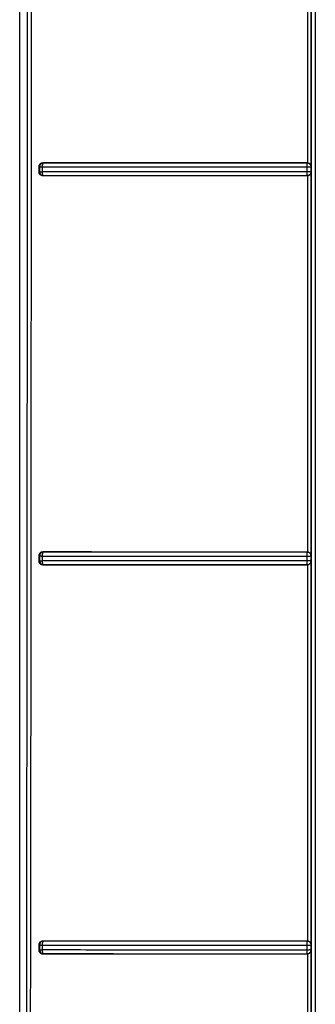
# Model space of a CAD drawing. Header units: inches. Extents: x 170 to 312, y 215 to 248.
# Tile 558 of 656: x 299.5678 to 299.5983, y 222.3402 to 222.4418. Entities that reach past the tile are written whole.
import ezdxf

# ---------------------------------------------------------------- set-up
doc = ezdxf.new("R2010")
doc.units = ezdxf.units.IN
doc.header["$LTSCALE"] = 0.25
doc.header["$MEASUREMENT"] = 0
doc.layers.add('MOTOR LH', color=7, linetype='Continuous')

msp = doc.modelspace()

# ---------------------------------------------------------------- linework, layer by layer
at = {"layer": 'MOTOR LH'}
for p, q in [((299.56777, 222.25339), (299.56777, 222.68121)), ((299.56777, 222.2356), (299.56777, 222.47231)), ((299.59792, 222.42666), (299.59792, 222.46627)), ((299.59752, 222.46589), (299.59753, 222.42704)), ((299.56974, 222.42666), (299.56974, 222.42612)), ((299.56974, 222.42666), (299.56983, 222.42664)), ((299.56983, 222.42664), (299.56983, 222.42613)), ((299.57009, 222.42664), (299.57009, 222.42613)), ((299.57017, 222.427), (299.57013, 222.42691)), ((299.57016, 222.42704), (299.57021, 222.42703)), ((299.57019, 222.42702), (299.57017, 222.427)), ((299.57021, 222.42703), (299.57019, 222.42702)), ((299.5975, 222.427), (299.59751, 222.42703)), ((299.5975, 222.42663), (299.5975, 222.42674)), ((299.5975, 222.42613), (299.5975, 222.42663)), ((299.59753, 222.42704), (299.59751, 222.42703)), ((299.5979, 222.42664), (299.59792, 222.42666)), ((299.5979, 222.42613), (299.5979, 222.42664)), ((299.56974, 222.42612), (299.56983, 222.42613)), ((299.57013, 222.42586), (299.57017, 222.42578)), ((299.57016, 222.42573), (299.57021, 222.42574)), ((299.59751, 222.42574), (299.59752, 222.42573)), ((299.59752, 222.42573), (299.59753, 222.38688)), ((299.59787, 222.42613), (299.59778, 222.42613)), ((299.5979, 222.42613), (299.59787, 222.42613)), ((299.59792, 222.42611), (299.5979, 222.42613)), ((299.59792, 222.3865), (299.59792, 222.42611)), ((299.57016, 222.38689), (299.57021, 222.38688)), ((299.57019, 222.38687), (299.57017, 222.38684)), ((299.57021, 222.38688), (299.57019, 222.38687)), ((299.5975, 222.38684), (299.59751, 222.38687)), ((299.59753, 222.38688), (299.59751, 222.38687)), ((299.56974, 222.3865), (299.56974, 222.38596)), ((299.56974, 222.3865), (299.56983, 222.38648)), ((299.56974, 222.38596), (299.56983, 222.38598)), ((299.56983, 222.38648), (299.56983, 222.38598)), ((299.57009, 222.38647), (299.57009, 222.38597)), ((299.57017, 222.38684), (299.57013, 222.38675)), ((299.5975, 222.38647), (299.5975, 222.38662)), ((299.5975, 222.38597), (299.5975, 222.38647)), ((299.59787, 222.38597), (299.59778, 222.38597)), ((299.5979, 222.38597), (299.59787, 222.38597)), ((299.5979, 222.38648), (299.59792, 222.3865)), ((299.5979, 222.38597), (299.5979, 222.38648)), ((299.59792, 222.38596), (299.5979, 222.38597)), ((299.59792, 222.34634), (299.59792, 222.38596)), ((299.57013, 222.3857), (299.57017, 222.38562)), ((299.57015, 222.38557), (299.57021, 222.38558)), ((299.59751, 222.38558), (299.59752, 222.38557)), ((299.59752, 222.38557), (299.59753, 222.34673)), ((299.56974, 222.34634), (299.56974, 222.3458)), ((299.56974, 222.34634), (299.56983, 222.34632)), ((299.56983, 222.34632), (299.56983, 222.34582)), ((299.57009, 222.34631), (299.57009, 222.34581)), ((299.57016, 222.34668), (299.57013, 222.34659)), ((299.57016, 222.34673), (299.57021, 222.34672)), ((299.57019, 222.34671), (299.57016, 222.34668)), ((299.57021, 222.34672), (299.57019, 222.34671)), ((299.5975, 222.34659), (299.5975, 222.34668)), ((299.5975, 222.34646), (299.5975, 222.34659)), ((299.5975, 222.3458), (299.5975, 222.34631)), ((299.59753, 222.34673), (299.59751, 222.34672)), ((299.5979, 222.34633), (299.59792, 222.34634)), ((299.5979, 222.34582), (299.5979, 222.34633)), ((299.56974, 222.3458), (299.56983, 222.34582)), ((299.57013, 222.34554), (299.57017, 222.34546)), ((299.57015, 222.34542), (299.57021, 222.34543)), ((299.59751, 222.34542), (299.59752, 222.34542)), ((299.59752, 222.34542), (299.59753, 222.30657)), ((299.59787, 222.34581), (299.59778, 222.34581)), ((299.5979, 222.34582), (299.59787, 222.34581)), ((299.59792, 222.3458), (299.5979, 222.34582)), ((299.59792, 222.30619), (299.59792, 222.3458))]:
    msp.add_line(p, q, dxfattribs=at)
for points, knots in [([(299.56854, 222.47268), (299.56854, 222.45264), (299.56854, 222.41257), (299.56848, 222.35249), (299.56839, 222.29244), (299.56829, 222.25246), (299.56825, 222.23247)], [0, 0, 0, 0, 0.250056, 0.500018, 0.749971, 1, 1, 1, 1]), ([(299.56883, 222.2944), (299.56886, 222.31424), (299.56893, 222.35392), (299.56898, 222.41349), (299.56899, 222.4532), (299.56899, 222.47306)], [0, 0, 0, 0, 0.333459, 0.666793, 1, 1, 1, 1]), ([(299.59794, 222.23978), (299.59794, 222.26567), (299.59794, 222.31744), (299.59794, 222.39522), (299.59794, 222.4471), (299.59794, 222.47303)], [0, 0, 0, 0, 0.333333, 0.666667, 1, 1, 1, 1]), ([(299.59833, 222.2388), (299.59833, 222.2583), (299.59833, 222.29731), (299.59834, 222.3559), (299.59834, 222.41451), (299.59834, 222.4536), (299.59834, 222.47314)], [0, 0, 0, 0, 0.25, 0.5, 0.75, 1, 1, 1, 1]), ([(299.57016, 222.42704), (299.5701, 222.42704), (299.56999, 222.42703), (299.56985, 222.42693), (299.56978, 222.42683), (299.56974, 222.42673), (299.56974, 222.42668), (299.56974, 222.42666)], [0, 0, 0, 0, 0.270808, 0.534765, 0.770899, 0.883929, 1, 1, 1, 1]), ([(299.57021, 222.42703), (299.57016, 222.42703), (299.57006, 222.42701), (299.56993, 222.42692), (299.56985, 222.42679), (299.56983, 222.42669), (299.56983, 222.42664)], [0, 0, 0, 0, 0.250113, 0.500123, 0.749788, 1, 1, 1, 1]), ([(299.56983, 222.42664), (299.56984, 222.42664), (299.56985, 222.42664), (299.56992, 222.42664), (299.57, 222.42664), (299.57006, 222.42664), (299.57009, 222.42664)], [0, 0, 0, 0, 0.2501166, 0.4999888, 0.7498834, 1, 1, 1, 1]), ([(299.57013, 222.42691), (299.57012, 222.42689), (299.57011, 222.42685), (299.5701, 222.42678), (299.5701, 222.42671), (299.5701, 222.42666), (299.57009, 222.42664)], [0, 0, 0, 0, 0.249745, 0.499929, 0.750124, 1, 1, 1, 1]), ([(299.57009, 222.42664), (299.57309, 222.42663), (299.57905, 222.42663), (299.58825, 222.42663), (299.59442, 222.42663), (299.5975, 222.42663)], [0, 0, 0, 0, 0.335095, 0.668428, 1, 1, 1, 1]), ([(299.59753, 222.42704), (299.59443, 222.42704), (299.58825, 222.42704), (299.57907, 222.42704), (299.57313, 222.42704), (299.57016, 222.42704)], [0, 0, 0, 0, 0.3334637, 0.6669249, 1, 1, 1, 1]), ([(299.59751, 222.42703), (299.59443, 222.42703), (299.58826, 222.42703), (299.5791, 222.42703), (299.57317, 222.42703), (299.57021, 222.42703)], [0, 0, 0, 0, 0.333073, 0.666959, 1, 1, 1, 1]), ([(299.5975, 222.42691), (299.5975, 222.42693), (299.5975, 222.42696), (299.5975, 222.42699), (299.5975, 222.427)], [0, 0, 0, 0, 0.510869, 1, 1, 1, 1]), ([(299.5975, 222.42674), (299.5975, 222.42678), (299.5975, 222.42684), (299.5975, 222.42689), (299.5975, 222.42691)], [0, 0, 0, 0, 0.585014, 1, 1, 1, 1]), ([(299.5975, 222.42663), (299.59753, 222.42663), (299.59759, 222.42663), (299.59768, 222.42663), (299.59774, 222.42663), (299.59778, 222.42663)], [0, 0, 0, 0, 0.3063539, 0.5454702, 1, 1, 1, 1]), ([(299.59781, 222.42689), (299.59778, 222.42692), (299.59773, 222.42697), (299.59762, 222.42702), (299.59755, 222.42703), (299.59751, 222.42703)], [0, 0, 0, 0, 0.362809, 0.647367, 1, 1, 1, 1]), ([(299.59753, 222.42704), (299.59756, 222.42704), (299.59762, 222.42703), (299.59771, 222.427), (299.59779, 222.42695), (299.59782, 222.4269), (299.59784, 222.42688)], [0, 0, 0, 0, 0.230709, 0.469281, 0.716198, 1, 1, 1, 1]), ([(299.59778, 222.42663), (299.59781, 222.42664), (299.59788, 222.42664), (299.59789, 222.42664), (299.5979, 222.42664)], [0, 0, 0, 0, 0.49988, 1, 1, 1, 1]), ([(299.5979, 222.42664), (299.5979, 222.42666), (299.5979, 222.4267), (299.59788, 222.42675), (299.59788, 222.42677), (299.59787, 222.42678), (299.59786, 222.4268), (299.59784, 222.42684), (299.59782, 222.42687), (299.59781, 222.42689)], [0, 0, 0, 0, 0.25147, 0.437672, 0.49965, 0.530025, 0.581615, 0.748286, 1, 1, 1, 1]), ([(299.59784, 222.42688), (299.59787, 222.42684), (299.5979, 222.42678), (299.59792, 222.4267), (299.59792, 222.42667), (299.59792, 222.42666)], [0, 0, 0, 0, 0.549404, 0.844263, 1, 1, 1, 1]), ([(299.56974, 222.42612), (299.56974, 222.42609), (299.56974, 222.42604), (299.56977, 222.42595), (299.56985, 222.42584), (299.56999, 222.42575), (299.5701, 222.42574), (299.57016, 222.42573)], [0, 0, 0, 0, 0.115048, 0.227479, 0.464258, 0.72839, 1, 1, 1, 1]), ([(299.56983, 222.42613), (299.56983, 222.4261), (299.56984, 222.42604), (299.56987, 222.42594), (299.56994, 222.42585), (299.57006, 222.42576), (299.57016, 222.42575), (299.57021, 222.42574)], [0, 0, 0, 0, 0.167031, 0.306313, 0.500831, 0.75041, 1, 1, 1, 1]), ([(299.56983, 222.42613), (299.56984, 222.42613), (299.56985, 222.42613), (299.56992, 222.42613), (299.57, 222.42613), (299.57006, 222.42613), (299.57009, 222.42613)], [0, 0, 0, 0, 0.249988, 0.499998, 0.749993, 1, 1, 1, 1]), ([(299.5975, 222.42613), (299.59447, 222.42613), (299.58834, 222.42613), (299.57914, 222.42613), (299.57313, 222.42613), (299.57009, 222.42613)], [0, 0, 0, 0, 0.327079, 0.660413, 1, 1, 1, 1]), ([(299.57009, 222.42613), (299.5701, 222.4261), (299.5701, 222.42605), (299.5701, 222.42598), (299.57011, 222.42592), (299.57012, 222.42588), (299.57013, 222.42586)], [0, 0, 0, 0, 0.2500111, 0.5000184, 0.7500077, 1, 1, 1, 1]), ([(299.57016, 222.42573), (299.57312, 222.42573), (299.57907, 222.42573), (299.58825, 222.42573), (299.59443, 222.42573), (299.59752, 222.42573)], [0, 0, 0, 0, 0.333152, 0.666752, 1, 1, 1, 1]), ([(299.57017, 222.42578), (299.57017, 222.42577), (299.57019, 222.42575), (299.5702, 222.42574), (299.57021, 222.42574), (299.57021, 222.42574), (299.57021, 222.42574)], [0, 0, 0, 0, 0.500006, 0.834063, 0.938062, 1, 1, 1, 1]), ([(299.57021, 222.42574), (299.57317, 222.42574), (299.5791, 222.42574), (299.58826, 222.42574), (299.59443, 222.42574), (299.59751, 222.42574)], [0, 0, 0, 0, 0.3330164, 0.666911, 1, 1, 1, 1]), ([(299.5975, 222.42586), (299.5975, 222.4259), (299.5975, 222.42598), (299.5975, 222.42608), (299.5975, 222.42613)], [0, 0, 0, 0, 0.4999359, 1, 1, 1, 1]), ([(299.59778, 222.42613), (299.59774, 222.42613), (299.59769, 222.42613), (299.59759, 222.42613), (299.59753, 222.42613), (299.5975, 222.42613)], [0, 0, 0, 0, 0.4401627, 0.7052416, 1, 1, 1, 1]), ([(299.59751, 222.42574), (299.59751, 222.42575), (299.5975, 222.42576), (299.5975, 222.42582), (299.5975, 222.42586)], [0, 0, 0, 0, 0.502701, 1, 1, 1, 1]), ([(299.59751, 222.42574), (299.59753, 222.42574), (299.59757, 222.42574), (299.59761, 222.42575), (299.59763, 222.42576), (299.59765, 222.42577), (299.59768, 222.42578), (299.59772, 222.4258), (299.59779, 222.42585), (299.59785, 222.42594), (299.59789, 222.42603), (299.5979, 222.4261), (299.5979, 222.42613)], [0, 0, 0, 0, 0.1253252, 0.1805066, 0.1882642, 0.2512643, 0.2807249, 0.3324119, 0.5019599, 0.6939467, 0.8328123, 1, 1, 1, 1]), ([(299.59784, 222.42589), (299.59782, 222.42587), (299.59778, 222.42582), (299.5977, 222.42577), (299.59762, 222.42574), (299.59755, 222.42573), (299.59752, 222.42573)], [0, 0, 0, 0, 0.287819, 0.531848, 0.772763, 1, 1, 1, 1]), ([(299.59792, 222.42611), (299.59792, 222.42607), (299.59791, 222.426), (299.59787, 222.42593), (299.59784, 222.42589)], [0, 0, 0, 0, 0.510852, 1, 1, 1, 1]), ([(299.57016, 222.38689), (299.5701, 222.38688), (299.56999, 222.38687), (299.56985, 222.38678), (299.56978, 222.38667), (299.56974, 222.38657), (299.56974, 222.38652), (299.56974, 222.3865)], [0, 0, 0, 0, 0.270559, 0.53478, 0.771104, 0.884093, 1, 1, 1, 1]), ([(299.57021, 222.38688), (299.57016, 222.38687), (299.57006, 222.38686), (299.56993, 222.38677), (299.56985, 222.38663), (299.56983, 222.38653), (299.56983, 222.38648)], [0, 0, 0, 0, 0.250111, 0.500119, 0.74979, 1, 1, 1, 1]), ([(299.59753, 222.38688), (299.59443, 222.38688), (299.58825, 222.38688), (299.57907, 222.38688), (299.57313, 222.38689), (299.57016, 222.38689)], [0, 0, 0, 0, 0.333458, 0.666925, 1, 1, 1, 1]), ([(299.59751, 222.38687), (299.59443, 222.38687), (299.58826, 222.38688), (299.5791, 222.38687), (299.57317, 222.38688), (299.57021, 222.38688)], [0, 0, 0, 0, 0.333071, 0.666958, 1, 1, 1, 1]), ([(299.5979, 222.38648), (299.5979, 222.38651), (299.5979, 222.38654), (299.59789, 222.38658), (299.59788, 222.38661), (299.59787, 222.38663), (299.59786, 222.38665), (299.59784, 222.3867), (299.59779, 222.38677), (299.5977, 222.38683), (299.59761, 222.38687), (299.59754, 222.38687), (299.59751, 222.38687)], [0, 0, 0, 0, 0.1249872, 0.1796292, 0.1871058, 0.2490467, 0.278054, 0.3290493, 0.4965694, 0.6883145, 0.8292674, 1, 1, 1, 1]), ([(299.59753, 222.38688), (299.59756, 222.38688), (299.59762, 222.38688), (299.5977, 222.38684), (299.59778, 222.38679), (299.59782, 222.38674), (299.59784, 222.38672)], [0, 0, 0, 0, 0.2199444, 0.4475879, 0.7053789, 1, 1, 1, 1]), ([(299.56974, 222.38596), (299.56974, 222.38594), (299.56974, 222.38589), (299.56978, 222.38579), (299.56985, 222.38568), (299.56999, 222.38559), (299.5701, 222.38558), (299.57015, 222.38557)], [0, 0, 0, 0, 0.116745, 0.230207, 0.466916, 0.72936, 1, 1, 1, 1]), ([(299.56983, 222.38648), (299.56984, 222.38648), (299.56985, 222.38648), (299.56992, 222.38648), (299.57, 222.38647), (299.57006, 222.38647), (299.57009, 222.38647)], [0, 0, 0, 0, 0.250122, 0.499997, 0.749885, 1, 1, 1, 1]), ([(299.56983, 222.38598), (299.56983, 222.38594), (299.56984, 222.38588), (299.56987, 222.38579), (299.56994, 222.38569), (299.57006, 222.3856), (299.57016, 222.38559), (299.57021, 222.38558)], [0, 0, 0, 0, 0.166918, 0.306161, 0.500807, 0.750373, 1, 1, 1, 1]), ([(299.56983, 222.38598), (299.56984, 222.38598), (299.56985, 222.38597), (299.56992, 222.38597), (299.57, 222.38597), (299.57006, 222.38597), (299.57009, 222.38597)], [0, 0, 0, 0, 0.250003, 0.499994, 0.749984, 1, 1, 1, 1]), ([(299.57013, 222.38675), (299.57012, 222.38673), (299.57011, 222.38669), (299.5701, 222.38662), (299.5701, 222.38655), (299.5701, 222.3865), (299.57009, 222.38647)], [0, 0, 0, 0, 0.2497405, 0.49993, 0.7501314, 1, 1, 1, 1]), ([(299.57009, 222.38647), (299.57309, 222.38647), (299.57905, 222.38647), (299.58825, 222.38647), (299.59442, 222.38647), (299.5975, 222.38647)], [0, 0, 0, 0, 0.335109, 0.6684414, 1, 1, 1, 1]), ([(299.5975, 222.38597), (299.59445, 222.38597), (299.5883, 222.38597), (299.5791, 222.38597), (299.57311, 222.38597), (299.57009, 222.38597)], [0, 0, 0, 0, 0.329124, 0.662457, 1, 1, 1, 1]), ([(299.57009, 222.38597), (299.5701, 222.38594), (299.5701, 222.38589), (299.5701, 222.38582), (299.57011, 222.38576), (299.57012, 222.38572), (299.57013, 222.3857)], [0, 0, 0, 0, 0.250007, 0.500011, 0.75001, 1, 1, 1, 1]), ([(299.5975, 222.38675), (299.5975, 222.38677), (299.5975, 222.38681), (299.5975, 222.38683), (299.5975, 222.38684)], [0, 0, 0, 0, 0.510753, 1, 1, 1, 1]), ([(299.5975, 222.38662), (299.5975, 222.38664), (299.5975, 222.38669), (299.5975, 222.38673), (299.5975, 222.38675)], [0, 0, 0, 0, 0.5807942, 1, 1, 1, 1]), ([(299.5975, 222.38647), (299.59753, 222.38647), (299.59759, 222.38647), (299.59768, 222.38647), (299.59774, 222.38647), (299.59778, 222.38647)], [0, 0, 0, 0, 0.306372, 0.545493, 1, 1, 1, 1]), ([(299.5975, 222.3857), (299.5975, 222.38574), (299.5975, 222.38582), (299.5975, 222.38592), (299.5975, 222.38597)], [0, 0, 0, 0, 0.4999537, 1, 1, 1, 1]), ([(299.59778, 222.38597), (299.59774, 222.38597), (299.59768, 222.38597), (299.59759, 222.38597), (299.59753, 222.38597), (299.5975, 222.38597)], [0, 0, 0, 0, 0.445211, 0.708998, 1, 1, 1, 1]), ([(299.59751, 222.38558), (299.59753, 222.38558), (299.59757, 222.38559), (299.59761, 222.38559), (299.59763, 222.3856), (299.59765, 222.38561), (299.59768, 222.38562), (299.59772, 222.38564), (299.59779, 222.3857), (299.59785, 222.38578), (299.59789, 222.38588), (299.5979, 222.38594), (299.5979, 222.38597)], [0, 0, 0, 0, 0.125328, 0.180663, 0.188264, 0.251264, 0.280755, 0.332441, 0.501964, 0.694765, 0.833429, 1, 1, 1, 1]), ([(299.59778, 222.38647), (299.59781, 222.38648), (299.59788, 222.38648), (299.59789, 222.38648), (299.5979, 222.38648)], [0, 0, 0, 0, 0.499875, 1, 1, 1, 1]), ([(299.59784, 222.38672), (299.59787, 222.38668), (299.5979, 222.38662), (299.59792, 222.38655), (299.59792, 222.38651), (299.59792, 222.3865)], [0, 0, 0, 0, 0.550884, 0.846895, 1, 1, 1, 1]), ([(299.59792, 222.38596), (299.59792, 222.38592), (299.59791, 222.38584), (299.59786, 222.38577), (299.59784, 222.38573)], [0, 0, 0, 0, 0.510636, 1, 1, 1, 1]), ([(299.57015, 222.38557), (299.57312, 222.38557), (299.57906, 222.38557), (299.58825, 222.38557), (299.59443, 222.38557), (299.59752, 222.38557)], [0, 0, 0, 0, 0.333152, 0.66676, 1, 1, 1, 1]), ([(299.57017, 222.38562), (299.57017, 222.38561), (299.57019, 222.38559), (299.5702, 222.38559), (299.57021, 222.38559), (299.57021, 222.38558)], [0, 0, 0, 0, 0.50004, 0.827008, 1, 1, 1, 1]), ([(299.57021, 222.38558), (299.57317, 222.38558), (299.5791, 222.38558), (299.58826, 222.38558), (299.59443, 222.38558), (299.59751, 222.38558)], [0, 0, 0, 0, 0.333016, 0.666911, 1, 1, 1, 1]), ([(299.59751, 222.38558), (299.59751, 222.38559), (299.5975, 222.3856), (299.5975, 222.38567), (299.5975, 222.3857)], [0, 0, 0, 0, 0.502735, 1, 1, 1, 1]), ([(299.59784, 222.38573), (299.59782, 222.38571), (299.59778, 222.38567), (299.5977, 222.38561), (299.59762, 222.38558), (299.59755, 222.38557), (299.59752, 222.38557)], [0, 0, 0, 0, 0.286441, 0.531119, 0.771479, 1, 1, 1, 1]), ([(299.57016, 222.34673), (299.5701, 222.34672), (299.56999, 222.34671), (299.56985, 222.34662), (299.56978, 222.34651), (299.56974, 222.34642), (299.56974, 222.34637), (299.56974, 222.34634)], [0, 0, 0, 0, 0.270315, 0.534789, 0.771301, 0.884255, 1, 1, 1, 1]), ([(299.57021, 222.34672), (299.57018, 222.34672), (299.57012, 222.34671), (299.57003, 222.34667), (299.56995, 222.34662), (299.56989, 222.34654), (299.56984, 222.34645), (299.56983, 222.34637), (299.56983, 222.34632)], [0, 0, 0, 0, 0.155958, 0.291421, 0.500162, 0.632682, 0.759202, 1, 1, 1, 1]), ([(299.56983, 222.34632), (299.56984, 222.34632), (299.56985, 222.34632), (299.56991, 222.34632), (299.56997, 222.34631), (299.57002, 222.34631), (299.57006, 222.34631), (299.57009, 222.34631), (299.57009, 222.34631), (299.57009, 222.34631), (299.57009, 222.34631)], [0, 0, 0, 0, 0.249344, 0.498694, 0.723298, 0.753824, 0.966307, 0.99006, 0.998812, 1, 1, 1, 1]), ([(299.57013, 222.34659), (299.57012, 222.34655), (299.5701, 222.34647), (299.5701, 222.34636), (299.57009, 222.34631)], [0, 0, 0, 0, 0.4999335, 1, 1, 1, 1]), ([(299.57009, 222.34631), (299.57309, 222.34631), (299.57905, 222.34631), (299.58825, 222.34631), (299.59442, 222.34631), (299.5975, 222.34631)], [0, 0, 0, 0, 0.335117, 0.668449, 1, 1, 1, 1]), ([(299.59753, 222.34673), (299.59443, 222.34673), (299.58825, 222.34673), (299.57907, 222.34673), (299.57313, 222.34673), (299.57016, 222.34673)], [0, 0, 0, 0, 0.333435, 0.6669182, 1, 1, 1, 1]), ([(299.59751, 222.34672), (299.59443, 222.34672), (299.58826, 222.34672), (299.5791, 222.34672), (299.57317, 222.34672), (299.57021, 222.34672)], [0, 0, 0, 0, 0.333054, 0.666994, 1, 1, 1, 1]), ([(299.5975, 222.34668), (299.59751, 222.34669), (299.59751, 222.34671), (299.59751, 222.34672), (299.59751, 222.34672)], [0, 0, 0, 0, 0.500239, 1, 1, 1, 1]), ([(299.5975, 222.34631), (299.5975, 222.34634), (299.5975, 222.34637), (299.5975, 222.34642), (299.5975, 222.34645), (299.5975, 222.34646)], [0, 0, 0, 0, 0.5033152, 0.6840862, 1, 1, 1, 1]), ([(299.5975, 222.34631), (299.59755, 222.34631), (299.59765, 222.34631), (299.59774, 222.34631), (299.59778, 222.34631)], [0, 0, 0, 0, 0.500197, 1, 1, 1, 1]), ([(299.5979, 222.34633), (299.5979, 222.34635), (299.5979, 222.34639), (299.59788, 222.34644), (299.59787, 222.34647), (299.59786, 222.34651), (299.59783, 222.34655), (299.59778, 222.34661), (299.5977, 222.34667), (299.59761, 222.34671), (299.59755, 222.34671), (299.59751, 222.34672)], [0, 0, 0, 0, 0.126322, 0.189172, 0.251917, 0.29861, 0.377121, 0.501778, 0.691875, 0.831282, 1, 1, 1, 1]), ([(299.59753, 222.34673), (299.59756, 222.34672), (299.59762, 222.34672), (299.59771, 222.34668), (299.59779, 222.34663), (299.59782, 222.34659), (299.59784, 222.34656)], [0, 0, 0, 0, 0.224175, 0.4508721, 0.7079373, 1, 1, 1, 1]), ([(299.59778, 222.34631), (299.59781, 222.34632), (299.59788, 222.34632), (299.59789, 222.34632), (299.5979, 222.34633)], [0, 0, 0, 0, 0.499874, 1, 1, 1, 1]), ([(299.59784, 222.34656), (299.59787, 222.34652), (299.5979, 222.34647), (299.59792, 222.34639), (299.59792, 222.34636), (299.59792, 222.34634)], [0, 0, 0, 0, 0.549889, 0.845282, 1, 1, 1, 1]), ([(299.56974, 222.3458), (299.56974, 222.34578), (299.56974, 222.34573), (299.56978, 222.34563), (299.56985, 222.34553), (299.56999, 222.34543), (299.5701, 222.34542), (299.57015, 222.34542)], [0, 0, 0, 0, 0.116954, 0.230514, 0.467115, 0.729245, 1, 1, 1, 1]), ([(299.56983, 222.34582), (299.56984, 222.34582), (299.56985, 222.34582), (299.56992, 222.34581), (299.57, 222.34581), (299.57006, 222.34581), (299.57009, 222.34581)], [0, 0, 0, 0, 0.249996, 0.499995, 0.749993, 1, 1, 1, 1]), ([(299.56983, 222.34582), (299.56983, 222.34579), (299.56984, 222.34572), (299.56987, 222.34563), (299.56994, 222.34553), (299.57006, 222.34545), (299.57016, 222.34543), (299.57021, 222.34543)], [0, 0, 0, 0, 0.1667984, 0.3060089, 0.5008085, 0.7503663, 1, 1, 1, 1]), ([(299.5975, 222.3458), (299.59444, 222.3458), (299.58828, 222.3458), (299.57909, 222.3458), (299.5731, 222.34581), (299.57009, 222.34581)], [0, 0, 0, 0, 0.329807, 0.663139, 1, 1, 1, 1]), ([(299.57009, 222.34581), (299.5701, 222.34578), (299.5701, 222.34573), (299.5701, 222.34566), (299.57012, 222.3456), (299.57013, 222.34556), (299.57013, 222.34554)], [0, 0, 0, 0, 0.250007, 0.500033, 0.750028, 1, 1, 1, 1]), ([(299.57015, 222.34542), (299.57312, 222.34542), (299.57906, 222.34542), (299.58825, 222.34541), (299.59443, 222.34541), (299.59752, 222.34542)], [0, 0, 0, 0, 0.333155, 0.66677, 1, 1, 1, 1]), ([(299.57017, 222.34546), (299.57017, 222.34545), (299.57019, 222.34544), (299.5702, 222.34543), (299.57021, 222.34543), (299.57021, 222.34543)], [0, 0, 0, 0, 0.500023, 0.82087, 1, 1, 1, 1]), ([(299.57021, 222.34543), (299.57317, 222.34543), (299.5791, 222.34543), (299.58826, 222.34542), (299.59443, 222.34542), (299.59751, 222.34542)], [0, 0, 0, 0, 0.333015, 0.666912, 1, 1, 1, 1]), ([(299.59778, 222.34581), (299.59774, 222.34581), (299.59768, 222.34581), (299.59759, 222.3458), (299.59753, 222.3458), (299.5975, 222.3458)], [0, 0, 0, 0, 0.449582, 0.712236, 1, 1, 1, 1]), ([(299.5975, 222.34554), (299.5975, 222.34558), (299.5975, 222.34566), (299.5975, 222.34575), (299.5975, 222.3458)], [0, 0, 0, 0, 0.499955, 1, 1, 1, 1]), ([(299.59751, 222.34542), (299.59751, 222.34543), (299.5975, 222.34544), (299.5975, 222.34551), (299.5975, 222.34554)], [0, 0, 0, 0, 0.502741, 1, 1, 1, 1]), ([(299.59751, 222.34542), (299.59753, 222.34543), (299.59757, 222.34543), (299.59761, 222.34544), (299.59763, 222.34545), (299.59765, 222.34545), (299.59768, 222.34546), (299.59772, 222.34549), (299.59779, 222.34554), (299.59785, 222.34562), (299.59789, 222.34572), (299.5979, 222.34578), (299.5979, 222.34582)], [0, 0, 0, 0, 0.125331, 0.180828, 0.188274, 0.251269, 0.280802, 0.332508, 0.501961, 0.695801, 0.834198, 1, 1, 1, 1]), ([(299.59784, 222.34558), (299.59782, 222.34555), (299.59778, 222.34551), (299.5977, 222.34546), (299.59762, 222.34542), (299.59755, 222.34542), (299.59752, 222.34542)], [0, 0, 0, 0, 0.286619, 0.531177, 0.772133, 1, 1, 1, 1]), ([(299.59792, 222.3458), (299.59792, 222.34576), (299.59791, 222.3457), (299.59788, 222.34563), (299.59785, 222.34559), (299.59784, 222.34558)], [0, 0, 0, 0, 0.510818, 0.758, 1, 1, 1, 1])]:
    msp.add_open_spline(points, degree=3, knots=knots, dxfattribs=at)

doc.saveas('drawing.dxf')
